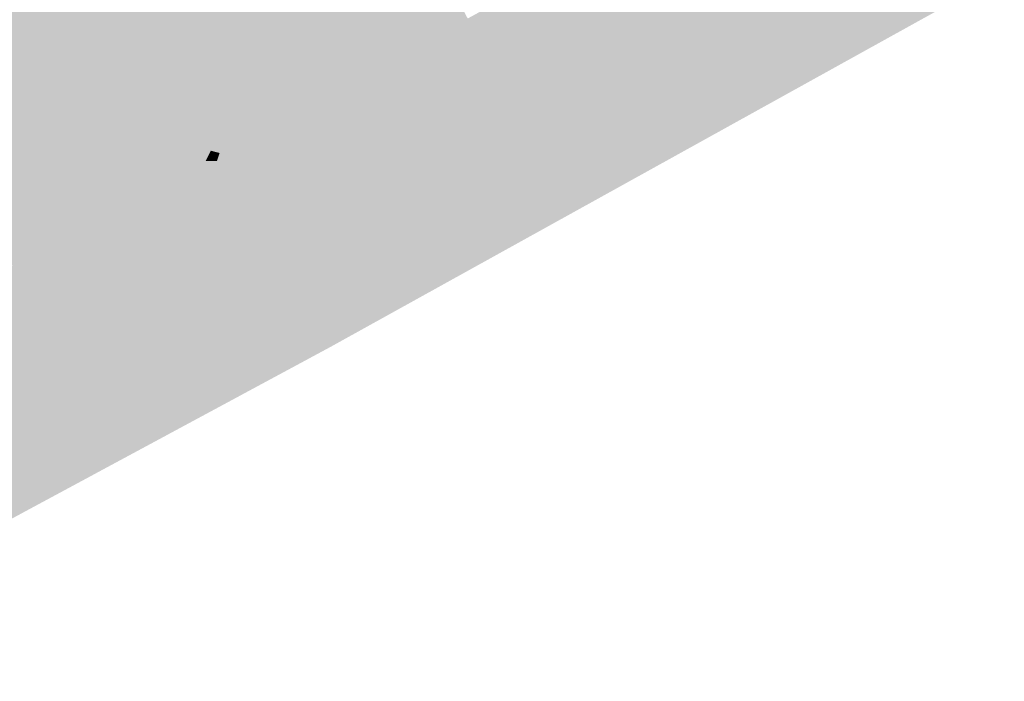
# Model space of a CAD drawing. Header units: metres. Extents: x 164696 to 183842, y 382615 to 387356.
# Tile 804 of 1056: x 182737.22 to 182739.88, y 386653.43 to 386655.22. Entities that reach past the tile are written whole.
import ezdxf

# ---------------------------------------------------------------- set-up
doc = ezdxf.new("R2010")
doc.units = ezdxf.units.M
doc.layers.add('C3D-SURFACE_TINSURFACE', color=7, linetype='Continuous')

msp = doc.modelspace()

# ---------------------------------------------------------------- linework, layer by layer
at = {"layer": 'C3D-SURFACE_TINSURFACE', "color": 11, "linetype": 'Continuous', "lineweight": -3, "true_color": 0xff8585}
for points in [[(182737.5173, 386655.2417), (182737.5419, 386655.1997), (182738.2434, 386655.6209)], [(182737.5419, 386655.1997), (182738.2517, 386655.6058), (182738.2434, 386655.6209)], [(182737.5419, 386655.1997), (182738.0949, 386655.0394), (182738.2517, 386655.6058)], [(182738.0949, 386655.0394), (182738.1323, 386655.0596), (182738.2517, 386655.6058)], [(182738.1323, 386655.0596), (182738.3152, 386655.4389), (182738.2517, 386655.6058)], [(182736.7704, 386655.5383), (182736.5497, 386654.8423), (182737.3996, 386655.4057)], [(182738.1323, 386655.0596), (182738.1695, 386655.0798), (182738.3152, 386655.4389)], [(182738.1695, 386655.0798), (182738.2069, 386655.1001), (182738.3152, 386655.4389)], [(182738.2069, 386655.1001), (182738.2442, 386655.1203), (182738.3152, 386655.4389)], [(182738.2442, 386655.1203), (182738.3261, 386655.4192), (182738.3152, 386655.4389)], [(182738.2442, 386655.1203), (182738.3371, 386655.3996), (182738.3261, 386655.4192)], [(182737.3996, 386655.4057), (182736.5497, 386654.8423), (182737.4579, 386655.326)], [(182738.2442, 386655.1203), (182738.2815, 386655.1405), (182738.3371, 386655.3996)], [(182738.2815, 386655.1405), (182738.3597, 386655.3599), (182738.3371, 386655.3996)], [(182738.6546, 386655.3428), (182738.0568, 386654.3308), (182738.6918, 386655.363)], [(182738.6918, 386655.363), (182738.0568, 386654.3308), (182739.883, 386655.3431)], [(182738.2815, 386655.1405), (182738.3188, 386655.1607), (182738.3597, 386655.3599)], [(182738.3188, 386655.1607), (182738.3561, 386655.181), (182738.3597, 386655.3599)], [(182738.3561, 386655.181), (182738.3934, 386655.2012), (182738.3597, 386655.3599)], [(182738.3934, 386655.2012), (182738.4307, 386655.2214), (182738.3597, 386655.3599)], [(182738.6172, 386655.3226), (182738.0568, 386654.3308), (182738.6546, 386655.3428)], [(182737.2742, 386654.5932), (182737.4579, 386655.326), (182736.5497, 386654.8423)], [(182737.2742, 386654.5932), (182737.4766, 386655.2967), (182737.4579, 386655.326)], [(182738.0568, 386654.3308), (182738.6172, 386655.3226), (182738.58, 386655.3024)], [(182738.0568, 386654.3308), (182738.58, 386655.3024), (182738.5426, 386655.2821)], [(182737.2742, 386654.5932), (182737.3115, 386654.6134), (182737.4766, 386655.2967)], [(182737.3115, 386654.6134), (182737.4953, 386655.2673), (182737.4766, 386655.2967)], [(182738.0568, 386654.3308), (182738.5426, 386655.2821), (182738.5053, 386655.2619)], [(182737.3115, 386654.6134), (182737.3488, 386654.6337), (182737.4953, 386655.2673)], [(182737.4953, 386655.2673), (182737.3488, 386654.6337), (182737.3861, 386654.6539)], [(182737.5419, 386655.1997), (182737.4953, 386655.2673), (182737.3861, 386654.6539)], [(182737.5419, 386655.1997), (182737.5173, 386655.2417), (182737.4953, 386655.2673)], [(182738.0568, 386654.3308), (182738.5053, 386655.2619), (182738.468, 386655.2417)], [(182738.0568, 386654.3308), (182738.468, 386655.2417), (182738.4307, 386655.2214)], [(182738.0568, 386654.3308), (182738.4307, 386655.2214), (182738.3934, 386655.2012)], [(182737.4234, 386654.6741), (182737.5419, 386655.1997), (182737.3861, 386654.6539)], [(182737.4234, 386654.6741), (182737.5664, 386655.1578), (182737.5419, 386655.1997)], [(182737.5419, 386655.1997), (182737.5664, 386655.1578), (182738.0949, 386655.0394)], [(182738.0568, 386654.3308), (182738.3934, 386655.2012), (182738.3561, 386655.181)], [(182738.0568, 386654.3308), (182738.3561, 386655.181), (182738.3188, 386655.1607)], [(182737.4234, 386654.6741), (182737.4607, 386654.6943), (182737.5664, 386655.1578)], [(182737.4607, 386654.6943), (182737.591, 386655.1159), (182737.5664, 386655.1578)], [(182738.0203, 386654.9989), (182737.5664, 386655.1578), (182737.591, 386655.1159)], [(182738.0203, 386654.9989), (182738.0577, 386655.0191), (182737.5664, 386655.1578)], [(182738.0577, 386655.0191), (182738.0949, 386655.0394), (182737.5664, 386655.1578)], [(182738.0568, 386654.3308), (182738.3188, 386655.1607), (182738.2815, 386655.1405)], [(182737.4607, 386654.6943), (182737.498, 386654.7146), (182737.591, 386655.1159)], [(182737.498, 386654.7146), (182737.6155, 386655.074), (182737.591, 386655.1159)], [(182737.983, 386654.9787), (182737.591, 386655.1159), (182737.6155, 386655.074)], [(182738.0203, 386654.9989), (182737.591, 386655.1159), (182737.983, 386654.9787)], [(182738.2069, 386655.1001), (182738.0226, 386654.3882), (182738.2442, 386655.1203)], [(182738.2442, 386655.1203), (182738.0226, 386654.3882), (182738.0568, 386654.3308)], [(182738.2442, 386655.1203), (182738.0568, 386654.3308), (182738.2815, 386655.1405)], [(182738.1695, 386655.0798), (182737.9884, 386654.4455), (182738.2069, 386655.1001)], [(182738.2069, 386655.1001), (182737.9884, 386654.4455), (182738.0226, 386654.3882)], [(182737.498, 386654.7146), (182737.5354, 386654.7348), (182737.6155, 386655.074)], [(182737.5354, 386654.7348), (182737.6367, 386655.0373), (182737.6155, 386655.074)], [(182737.9457, 386654.9584), (182737.6155, 386655.074), (182737.6367, 386655.0373)], [(182737.983, 386654.9787), (182737.6155, 386655.074), (182737.9457, 386654.9584)], [(182738.1323, 386655.0596), (182737.9884, 386654.4455), (182738.1695, 386655.0798)], [(182737.5354, 386654.7348), (182737.5726, 386654.755), (182737.6367, 386655.0373)], [(182737.6572, 386654.9991), (182737.6367, 386655.0373), (182737.5726, 386654.755)], [(182737.6572, 386654.9991), (182737.9084, 386654.9382), (182737.6367, 386655.0373)], [(182737.9084, 386654.9382), (182737.9457, 386654.9584), (182737.6367, 386655.0373)], [(182738.0577, 386655.0191), (182737.9601, 386654.4823), (182738.0949, 386655.0394)], [(182738.0949, 386655.0394), (182737.9601, 386654.4823), (182737.9884, 386654.4455)], [(182738.0949, 386655.0394), (182737.9884, 386654.4455), (182738.1323, 386655.0596)], [(182738.0203, 386654.9989), (182737.9301, 386654.5272), (182738.0577, 386655.0191)], [(182738.0577, 386655.0191), (182737.9301, 386654.5272), (182737.9601, 386654.4823)], [(182737.6572, 386654.9991), (182737.5726, 386654.755), (182737.61, 386654.7753)], [(182737.6572, 386654.9991), (182737.61, 386654.7753), (182737.6776, 386654.961)], [(182737.6572, 386654.9991), (182737.6776, 386654.961), (182737.8711, 386654.918)], [(182737.6572, 386654.9991), (182737.8711, 386654.918), (182737.9084, 386654.9382)], [(182738.0203, 386654.9989), (182737.983, 386654.9787), (182737.9002, 386654.572)], [(182738.0203, 386654.9989), (182737.9002, 386654.572), (182737.9301, 386654.5272)], [(182737.6776, 386654.961), (182737.61, 386654.7753), (182737.6472, 386654.7955)], [(182737.6776, 386654.961), (182737.6472, 386654.7955), (182737.6981, 386654.9228)], [(182737.6776, 386654.961), (182737.6981, 386654.9228), (182737.8338, 386654.8978)], [(182737.6776, 386654.961), (182737.8338, 386654.8978), (182737.8711, 386654.918)], [(182737.9084, 386654.9382), (182737.8348, 386654.6841), (182737.9457, 386654.9584)], [(182737.9457, 386654.9584), (182737.8348, 386654.6841), (182737.8557, 386654.6428)], [(182737.983, 386654.9787), (182737.9457, 386654.9584), (182737.8557, 386654.6428)], [(182737.983, 386654.9787), (182737.8557, 386654.6428), (182737.9002, 386654.572)], [(182737.9084, 386654.9382), (182737.8711, 386654.918), (182737.8139, 386654.7254)], [(182737.9084, 386654.9382), (182737.8139, 386654.7254), (182737.8348, 386654.6841)], [(182737.6846, 386654.8157), (182737.6981, 386654.9228), (182737.6472, 386654.7955)], [(182737.6846, 386654.8157), (182737.7186, 386654.8847), (182737.6981, 386654.9228)], [(182737.7965, 386654.8775), (182737.6981, 386654.9228), (182737.7186, 386654.8847)], [(182737.7965, 386654.8775), (182737.8338, 386654.8978), (182737.6981, 386654.9228)], [(182737.8338, 386654.8978), (182737.8016, 386654.7508), (182737.8711, 386654.918)], [(182737.8711, 386654.918), (182737.8016, 386654.7508), (182737.8139, 386654.7254)], [(182737.6846, 386654.8157), (182737.7219, 386654.836), (182737.7186, 386654.8847)], [(182737.7219, 386654.836), (182737.7355, 386654.8634), (182737.7186, 386654.8847)], [(182737.7592, 386654.8573), (182737.7186, 386654.8847), (182737.7355, 386654.8634)], [(182737.7592, 386654.8573), (182737.7965, 386654.8775), (182737.7186, 386654.8847)], [(182737.7592, 386654.8573), (182737.7685, 386654.8071), (182737.7965, 386654.8775)], [(182737.7965, 386654.8775), (182737.7685, 386654.8071), (182737.7851, 386654.7789)], [(182737.7965, 386654.8775), (182737.7851, 386654.7789), (182737.8338, 386654.8978)], [(182737.8338, 386654.8978), (182737.7851, 386654.7789), (182737.8016, 386654.7508)], [(182737.7219, 386654.836), (182737.752, 386654.8352), (182737.7355, 386654.8634)], [(182737.7592, 386654.8573), (182737.7355, 386654.8634), (182737.752, 386654.8352)], [(182737.7592, 386654.8573), (182737.752, 386654.8352), (182737.7685, 386654.8071)], [(182737.2742, 386654.5932), (182736.5497, 386654.8423), (182736.5698, 386654.7973)], [(182737.6846, 386654.8157), (182737.7685, 386654.8071), (182737.7219, 386654.836)], [(182737.7219, 386654.836), (182737.7685, 386654.8071), (182737.752, 386654.8352)], [(182737.2369, 386654.573), (182736.5698, 386654.7973), (182736.5973, 386654.7476)], [(182737.2742, 386654.5932), (182736.5698, 386654.7973), (182737.2369, 386654.573)], [(182737.61, 386654.7753), (182737.8139, 386654.7254), (182737.6472, 386654.7955)], [(182737.6846, 386654.8157), (182737.6472, 386654.7955), (182737.7851, 386654.7789)], [(182737.6472, 386654.7955), (182737.8016, 386654.7508), (182737.7851, 386654.7789)], [(182737.6472, 386654.7955), (182737.8139, 386654.7254), (182737.8016, 386654.7508)], [(182737.6846, 386654.8157), (182737.7851, 386654.7789), (182737.7685, 386654.8071)], [(182737.5726, 386654.755), (182737.8348, 386654.6841), (182737.61, 386654.7753)], [(182737.61, 386654.7753), (182737.8348, 386654.6841), (182737.8139, 386654.7254)], [(182737.1995, 386654.5527), (182737.2369, 386654.573), (182736.5973, 386654.7476)], [(182737.5354, 386654.7348), (182737.8557, 386654.6428), (182737.5726, 386654.755)], [(182737.5726, 386654.755), (182737.8557, 386654.6428), (182737.8348, 386654.6841)], [(182737.498, 386654.7146), (182737.8766, 386654.6015), (182737.5354, 386654.7348)], [(182737.5354, 386654.7348), (182737.8766, 386654.6015), (182737.8557, 386654.6428)], [(182737.4234, 386654.6741), (182737.8766, 386654.6015), (182737.4607, 386654.6943)], [(182737.4607, 386654.6943), (182737.8766, 386654.6015), (182737.498, 386654.7146)], [(182737.4234, 386654.6741), (182737.3861, 386654.6539), (182737.9301, 386654.5272)], [(182737.4234, 386654.6741), (182737.9002, 386654.572), (182737.8766, 386654.6015)], [(182737.4234, 386654.6741), (182737.9301, 386654.5272), (182737.9002, 386654.572)], [(182737.3488, 386654.6337), (182737.9601, 386654.4823), (182737.3861, 386654.6539)], [(182737.3861, 386654.6539), (182737.9601, 386654.4823), (182737.9301, 386654.5272)], [(182737.9002, 386654.572), (182737.8557, 386654.6428), (182737.8766, 386654.6015)], [(182737.2742, 386654.5932), (182738.0226, 386654.3882), (182737.3115, 386654.6134)], [(182737.3115, 386654.6134), (182737.9601, 386654.4823), (182737.3488, 386654.6337)], [(182737.3115, 386654.6134), (182738.0226, 386654.3882), (182737.9601, 386654.4823)], [(182737.2742, 386654.5932), (182737.2369, 386654.573), (182738.0226, 386654.3882)], [(182737.1995, 386654.5527), (182738.0568, 386654.3308), (182737.2369, 386654.573)], [(182737.2369, 386654.573), (182738.0568, 386654.3308), (182738.0226, 386654.3882)], [(182737.1623, 386654.5325), (182737.1249, 386654.5123), (182738.0568, 386654.3308)], [(182737.1623, 386654.5325), (182738.0568, 386654.3308), (182737.1995, 386654.5527)], [(182737.0877, 386654.492), (182738.0568, 386654.3308), (182737.1249, 386654.5123)], [(182737.0503, 386654.4718), (182738.0568, 386654.3308), (182737.0877, 386654.492)], [(182738.0226, 386654.3882), (182737.9884, 386654.4455), (182737.9601, 386654.4823)], [(182736.9757, 386654.4314), (182738.0568, 386654.3308), (182737.013, 386654.4516)], [(182737.013, 386654.4516), (182738.0568, 386654.3308), (182737.0503, 386654.4718)], [(182736.9757, 386654.4314), (182736.9384, 386654.4111), (182738.0568, 386654.3308)], [(182736.9384, 386654.4111), (182736.3798, 386653.4269), (182738.0568, 386654.3308)]]:
    msp.add_solid(points, dxfattribs=at)

doc.saveas('drawing.dxf')
